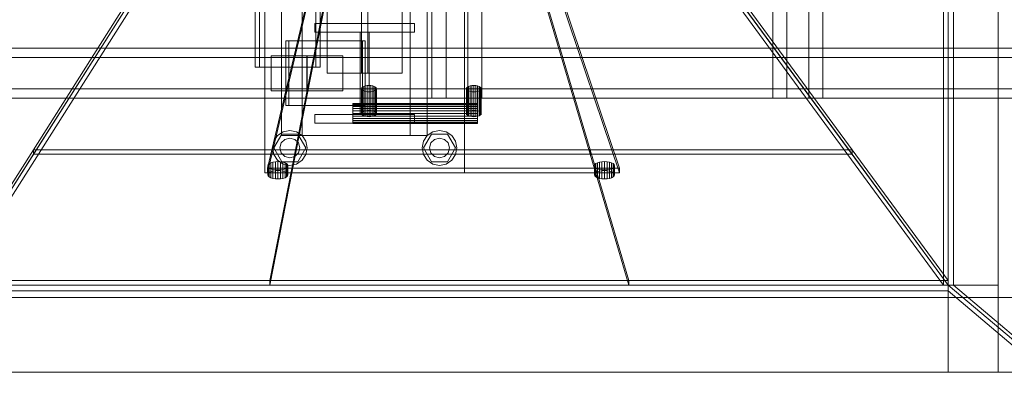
# Model space of a CAD drawing. Header units: millimetres. Extents: x -2233 to 65662, y -50530 to 6847.
# Tile 320 of 656: x 1730 to 2519, y -18672 to -18387. Entities that reach past the tile are written whole.
import ezdxf

# ---------------------------------------------------------------- set-up
doc = ezdxf.new("R2010")
doc.units = ezdxf.units.MM
for name, color, linetype, lineweight in [('superior_C01', 7, 'Continuous', 0), ('superior_tolva', 7, 'Continuous', 0), ('superior_tolva-C01', 7, 'Continuous', 0)]:
    doc.layers.add(name, color=color, linetype=linetype, lineweight=lineweight)

msp = doc.modelspace()

# ---------------------------------------------------------------- linework, layer by layer
at = {"layer": 'superior_C01'}
for p, q in [((2060.214, -17550), (2060.214, -18450)), ((2071.504, -18450), (2071.504, -17550)), ((2088.995, -18450), (2088.995, -17550)), ((2100.285, -17550), (2100.285, -18450)), ((2333.626, -17550), (2333.626, -18450)), ((2344.916, -18450), (2344.916, -17550)), ((2362.406, -18450), (2362.406, -17550)), ((2373.697, -17550), (2373.697, -18450)), ((1918.497, -17575), (1918.497, -18425)), ((1921.884, -18425), (1921.884, -17575)), ((1967.232, -18425), (1967.232, -17575)), ((1970.619, -17575), (1970.619, -18425)), ((1976.267, -17570), (1976.267, -18430)), ((2003.767, -17570), (2003.767, -18430)), ((2008.767, -18430), (2008.767, -17570)), ((2036.267, -18430), (2036.267, -17570)), ((1926.267, -18510), (1926.267, -18350)), ((2086.267, -18350), (2086.267, -18510)), ((1939.661, -18480), (1939.661, -18380)), ((1956.267, -18480), (1956.267, -18380)), ((2042.75, -18380), (2042.75, -18480)), ((2056.267, -18380), (2056.267, -18480)), ((1966.267, -18397), (1966.267, -18390)), ((1966.267, -18390), (2046.267, -18390)), ((2046.267, -18397), (1966.267, -18397)), ((2002.767, -18463), (2002.767, -18397)), ((2002.767, -18397), (2009.767, -18397)), ((2009.767, -18397), (2009.767, -18463)), ((2046.267, -18390), (2046.267, -18397)), ((2004.488, -18404), (1943.09, -18404)), ((1943.09, -18404), (1943.09, -18456)), ((1945.348, -18404), (1943.09, -18404)), ((1945.348, -18456), (1945.348, -18404)), ((1945.348, -18404), (2006.746, -18404)), ((2004.488, -18456), (2004.488, -18404)), ((2004.488, -18404), (2006.746, -18404)), ((2006.746, -18404), (2006.746, -18456)), ((2589.177, -18410), (1437.97, -18410)), ((1449.26, -18410), (2600.468, -18410)), ((2672.163, -18410), (1485.391, -18410)), ((1494.418, -18410), (2681.189, -18410)), ((2588.679, -18417.5), (1483.761, -18417.5)), ((1496.048, -18417.5), (2600.966, -18417.5)), ((1960.077, -18416), (1931.297, -18416)), ((1931.297, -18416), (1931.297, -18444)), ((1959.963, -18416), (1931.297, -18416)), ((1959.963, -18444), (1959.963, -18416)), ((1959.963, -18416), (1988.743, -18416)), ((1960.077, -18444), (1960.077, -18416)), ((1960.077, -18416), (1988.743, -18416)), ((1988.743, -18416), (1988.743, -18444)), ((1918.497, -18425), (1967.232, -18425)), ((1918.497, -18425), (1921.884, -18425)), ((1970.619, -18425), (1921.884, -18425)), ((1970.619, -18425), (1967.232, -18425)), ((2036.267, -18430), (1976.267, -18430)), ((2008.767, -18430), (2003.767, -18430)), ((1483.761, -18442.5), (2588.679, -18442.5)), ((1496.048, -18442.5), (2600.966, -18442.5)), ((1931.297, -18444), (1960.077, -18444)), ((1931.297, -18444), (1959.963, -18444)), ((1988.743, -18444), (1959.963, -18444)), ((1988.743, -18444), (1960.077, -18444)), ((1437.97, -18450), (2589.177, -18450)), ((1449.26, -18450), (2600.468, -18450)), ((1485.391, -18450), (2672.163, -18450)), ((1494.418, -18450), (2681.189, -18450)), ((2060.214, -18450), (2088.995, -18450)), ((2060.214, -18450), (2071.504, -18450)), ((2100.285, -18450), (2071.504, -18450)), ((2100.285, -18450), (2088.995, -18450)), ((2333.626, -18450), (2362.406, -18450)), ((2333.626, -18450), (2344.916, -18450)), ((2373.697, -18450), (2344.916, -18450)), ((2373.697, -18450), (2362.406, -18450)), ((1943.09, -18456), (2004.488, -18456)), ((1943.09, -18456), (1945.348, -18456)), ((2006.746, -18456), (1945.348, -18456)), ((2006.746, -18456), (2004.488, -18456)), ((1966.267, -18470), (1966.267, -18463)), ((1966.267, -18463), (2046.267, -18463)), ((2009.767, -18463), (2002.767, -18463)), ((2046.267, -18463), (2046.267, -18470)), ((1940.91, -18477.066), (1946.267, -18476)), ((1946.267, -18476), (1951.625, -18477.066)), ((2046.267, -18470), (1966.267, -18470)), ((2060.91, -18477.066), (2066.267, -18476)), ((2066.267, -18476), (2071.625, -18477.066)), ((1933.333, -18484.642), (1936.368, -18480.101)), ((1933.467, -18490), (1939.867, -18478.915)), ((1936.368, -18480.101), (1940.91, -18477.066)), ((1939.339, -18486), (1942.267, -18483.072)), ((2042.75, -18480), (1939.661, -18480)), ((1939.867, -18478.915), (1952.667, -18478.915)), ((1942.267, -18483.072), (1946.267, -18482)), ((1946.267, -18482), (1950.267, -18483.072)), ((1950.267, -18483.072), (1953.195, -18486)), ((1951.625, -18477.066), (1956.167, -18480.101)), ((1952.667, -18478.915), (1959.067, -18490)), ((1956.167, -18480.101), (1959.202, -18484.642)), ((2056.267, -18480), (1956.267, -18480)), ((2053.333, -18484.642), (2056.368, -18480.101)), ((2053.467, -18490), (2059.867, -18478.915)), ((2056.368, -18480.101), (2060.91, -18477.066)), ((2059.339, -18486), (2062.267, -18483.072)), ((2059.867, -18478.915), (2072.667, -18478.915)), ((2062.267, -18483.072), (2066.267, -18482)), ((2066.267, -18482), (2070.267, -18483.072)), ((2070.267, -18483.072), (2073.195, -18486)), ((2071.625, -18477.066), (2076.167, -18480.101)), ((2072.667, -18478.915), (2079.067, -18490)), ((2076.167, -18480.101), (2079.202, -18484.642)), ((1932.267, -18490), (1933.333, -18484.642)), ((1933.333, -18495.358), (1932.267, -18490)), ((1939.867, -18501.085), (1933.467, -18490)), ((1938.267, -18490), (1939.339, -18486)), ((1939.339, -18494), (1938.267, -18490)), ((1959.067, -18490), (1952.667, -18501.085)), ((1953.195, -18486), (1954.267, -18490)), ((1954.267, -18490), (1953.195, -18494)), ((1959.202, -18484.642), (1960.267, -18490)), ((1960.267, -18490), (1959.202, -18495.358)), ((2052.267, -18490), (2053.333, -18484.642)), ((2053.333, -18495.358), (2052.267, -18490)), ((2059.867, -18501.085), (2053.467, -18490)), ((2058.267, -18490), (2059.339, -18486)), ((2059.339, -18494), (2058.267, -18490)), ((2079.067, -18490), (2072.667, -18501.085)), ((2073.195, -18486), (2074.267, -18490)), ((2074.267, -18490), (2073.195, -18494)), ((2079.202, -18484.642), (2080.267, -18490)), ((2080.267, -18490), (2079.202, -18495.358)), ((1936.368, -18499.899), (1933.333, -18495.358)), ((1942.267, -18496.928), (1939.339, -18494)), ((1946.267, -18498), (1942.267, -18496.928)), ((1950.267, -18496.928), (1946.267, -18498)), ((1953.195, -18494), (1950.267, -18496.928)), ((1959.202, -18495.358), (1956.167, -18499.899)), ((2056.368, -18499.899), (2053.333, -18495.358)), ((2062.267, -18496.928), (2059.339, -18494)), ((2066.267, -18498), (2062.267, -18496.928)), ((2070.267, -18496.928), (2066.267, -18498)), ((2073.195, -18494), (2070.267, -18496.928)), ((2079.202, -18495.358), (2076.167, -18499.899)), ((1940.91, -18502.934), (1936.368, -18499.899)), ((1952.667, -18501.085), (1939.867, -18501.085)), ((1946.267, -18504), (1940.91, -18502.934)), ((1951.625, -18502.934), (1946.267, -18504)), ((1956.167, -18499.899), (1951.625, -18502.934)), ((2060.91, -18502.934), (2056.368, -18499.899)), ((2072.667, -18501.085), (2059.867, -18501.085)), ((2066.267, -18504), (2060.91, -18502.934)), ((2071.625, -18502.934), (2066.267, -18504)), ((2076.167, -18499.899), (2071.625, -18502.934)), ((2086.267, -18510), (1926.267, -18510))]:
    msp.add_line(p, q, dxfattribs=at)
at = {"layer": 'superior_tolva'}
for p, q in [((2474.2, -18670), (2474.2, -17330)), ((2514.2, -17330), (2514.2, -18670)), ((2474.2, -17400), (2474.2, -18600)), ((2478.335, -18600), (2478.335, -17400)), ((1634.2, -18600), (2514.2, -18600)), ((2474.2, -18600), (1674.2, -18600)), ((2474.2, -18600), (3799.2, -19725)), ((2478.335, -18600), (2474.2, -18600)), ((2474.2, -18600), (2474.2, -18604.636)), ((3803.335, -19725), (2478.335, -18600)), ((2514.2, -18600), (2514.2, -18670)), ((1634.2, -18610), (3614.2, -18610)), ((1674.2, -18604.636), (2474.2, -18604.636)), ((2474.2, -18604.636), (3799.2, -19729.636)), ((1634.2, -18670), (3614.2, -18670)), ((2514.2, -18670), (1634.2, -18670)), ((2514.2, -18670), (2474.2, -18670))]:
    msp.add_line(p, q, dxfattribs=at)
at = {"layer": 'superior_tolva-C01'}
for p, q in [((2470.459, -18600), (2470.459, -17400)), ((2474.2, -17400), (2474.2, -18600)), ((1911.451, -18225), (1674.2, -18600)), ((1678.039, -18600), (1915.29, -18225)), ((2195.657, -18225), (2470.459, -18600)), ((2474.2, -18600), (2199.398, -18225)), ((1928.389, -18506.25), (1963.891, -18356.25)), ((2160.101, -18356.25), (2210.623, -18506.25)), ((1821.236, -18363.864), (1740.571, -18491.364)), ((1963.891, -18359.88), (1928.389, -18509.88)), ((1950.691, -18491.364), (1975.645, -18363.864)), ((2149.35, -18363.924), (2187.071, -18491.424)), ((2210.623, -18509.88), (2160.101, -18359.88)), ((2397.191, -18491.424), (2303.758, -18363.924)), ((1740.63, -18495), (1821.296, -18367.5)), ((1975.704, -18367.5), (1950.75, -18495)), ((2187.135, -18495), (2149.414, -18367.5)), ((2303.823, -18367.5), (2397.255, -18495)), ((2003.973, -18441.728), (2003.768, -18442.38)), ((2003.768, -18442.38), (2003.973, -18443.032)), ((2003.768, -18462.345), (2003.768, -18442.38)), ((2004.572, -18441.12), (2003.973, -18441.728)), ((2003.973, -18441.728), (2003.973, -18461.693)), ((2003.973, -18443.032), (2004.572, -18443.64)), ((2003.973, -18443.032), (2003.973, -18462.997)), ((2005.525, -18440.598), (2004.572, -18441.12)), ((2004.572, -18441.12), (2004.572, -18461.085)), ((2004.572, -18443.64), (2005.525, -18444.162)), ((2004.572, -18443.64), (2004.572, -18463.605)), ((2006.768, -18440.197), (2005.525, -18440.598)), ((2005.525, -18440.598), (2005.525, -18460.563)), ((2005.525, -18444.162), (2006.768, -18444.563)), ((2005.525, -18444.162), (2005.525, -18464.127)), ((2008.215, -18439.946), (2006.768, -18440.197)), ((2006.768, -18440.197), (2006.768, -18460.162)), ((2009.768, -18439.86), (2008.215, -18439.946)), ((2008.215, -18439.946), (2008.215, -18459.911)), ((2011.321, -18439.946), (2009.768, -18439.86)), ((2009.768, -18439.86), (2009.768, -18459.825)), ((2012.768, -18440.197), (2011.321, -18439.946)), ((2011.321, -18439.946), (2011.321, -18459.911)), ((2014.011, -18440.598), (2012.768, -18440.197)), ((2012.768, -18440.197), (2012.768, -18460.162)), ((2012.768, -18444.563), (2014.011, -18444.162)), ((2014.964, -18441.12), (2014.011, -18440.598)), ((2014.011, -18440.598), (2014.011, -18460.563)), ((2014.011, -18444.162), (2014.964, -18443.64)), ((2014.011, -18444.162), (2014.011, -18464.127)), ((2015.564, -18441.728), (2014.964, -18441.12)), ((2014.964, -18441.12), (2014.964, -18461.085)), ((2014.964, -18443.64), (2015.564, -18443.032)), ((2014.964, -18443.64), (2014.964, -18463.605)), ((2015.768, -18442.38), (2015.564, -18441.728)), ((2015.564, -18441.728), (2015.564, -18461.693)), ((2015.564, -18443.032), (2015.768, -18442.38)), ((2015.564, -18443.032), (2015.564, -18462.997)), ((2015.768, -18442.38), (2015.768, -18462.345)), ((2088.014, -18441.728), (2087.81, -18442.38)), ((2087.81, -18442.38), (2088.014, -18443.032)), ((2087.81, -18462.345), (2087.81, -18442.38)), ((2088.614, -18441.12), (2088.014, -18441.728)), ((2088.014, -18441.728), (2088.014, -18461.693)), ((2088.014, -18443.032), (2088.614, -18443.64)), ((2088.014, -18443.032), (2088.014, -18462.997)), ((2089.567, -18440.598), (2088.614, -18441.12)), ((2088.614, -18441.12), (2088.614, -18461.085)), ((2088.614, -18443.64), (2089.567, -18444.162)), ((2088.614, -18443.64), (2088.614, -18463.605)), ((2090.81, -18440.197), (2089.567, -18440.598)), ((2089.567, -18440.598), (2089.567, -18460.563)), ((2089.567, -18444.162), (2090.81, -18444.563)), ((2089.567, -18444.162), (2089.567, -18464.127)), ((2092.257, -18439.946), (2090.81, -18440.197)), ((2090.81, -18440.197), (2090.81, -18460.162)), ((2093.81, -18439.86), (2092.257, -18439.946)), ((2092.257, -18439.946), (2092.257, -18459.911)), ((2095.363, -18439.946), (2093.81, -18439.86)), ((2093.81, -18439.86), (2093.81, -18459.825)), ((2096.81, -18440.197), (2095.363, -18439.946)), ((2095.363, -18439.946), (2095.363, -18459.911)), ((2098.053, -18440.598), (2096.81, -18440.197)), ((2096.81, -18440.197), (2096.81, -18460.162)), ((2096.81, -18444.563), (2098.053, -18444.162)), ((2099.006, -18441.12), (2098.053, -18440.598)), ((2098.053, -18440.598), (2098.053, -18460.563)), ((2098.053, -18444.162), (2099.006, -18443.64)), ((2098.053, -18444.162), (2098.053, -18464.127)), ((2099.606, -18441.728), (2099.006, -18441.12)), ((2099.006, -18441.12), (2099.006, -18461.085)), ((2099.006, -18443.64), (2099.606, -18443.032)), ((2099.006, -18443.64), (2099.006, -18463.605)), ((2099.81, -18442.38), (2099.606, -18441.728)), ((2099.606, -18441.728), (2099.606, -18461.693)), ((2099.606, -18443.032), (2099.81, -18442.38)), ((2099.606, -18443.032), (2099.606, -18462.997)), ((2099.81, -18442.38), (2099.81, -18462.345)), ((2006.768, -18444.563), (2008.215, -18444.814)), ((2006.768, -18444.563), (2006.768, -18464.528)), ((2008.215, -18444.814), (2009.768, -18444.9)), ((2008.215, -18444.814), (2008.215, -18464.779)), ((2009.768, -18444.9), (2011.321, -18444.814)), ((2009.768, -18444.9), (2009.768, -18464.865)), ((2011.321, -18444.814), (2012.768, -18444.563)), ((2011.321, -18444.814), (2011.321, -18464.779)), ((2012.768, -18444.563), (2012.768, -18464.528)), ((2090.81, -18444.563), (2092.257, -18444.814)), ((2090.81, -18444.563), (2090.81, -18464.528)), ((2092.257, -18444.814), (2093.81, -18444.9)), ((2092.257, -18444.814), (2092.257, -18464.779)), ((2093.81, -18444.9), (2095.363, -18444.814)), ((2093.81, -18444.9), (2093.81, -18464.865)), ((2095.363, -18444.814), (2096.81, -18444.563)), ((2095.363, -18444.814), (2095.363, -18464.779)), ((2096.81, -18444.563), (2096.81, -18464.528)), ((1996.771, -18454.618), (1996.771, -18454.345)), ((1996.771, -18454.345), (2096.771, -18454.345)), ((1996.771, -18455.417), (1996.771, -18454.618)), ((1996.771, -18454.618), (2096.771, -18454.618)), ((1996.771, -18456.688), (1996.771, -18455.417)), ((1996.771, -18455.417), (2096.771, -18455.417)), ((1996.771, -18458.345), (1996.771, -18456.688)), ((1996.771, -18456.688), (2096.771, -18456.688)), ((1996.771, -18460.274), (1996.771, -18458.345)), ((1996.771, -18458.345), (2096.771, -18458.345)), ((1996.771, -18462.345), (1996.771, -18460.274)), ((1996.771, -18460.274), (2096.771, -18460.274)), ((2005.525, -18460.563), (2006.768, -18460.162)), ((2006.768, -18460.162), (2008.215, -18459.911)), ((2008.215, -18459.911), (2009.768, -18459.825)), ((2009.768, -18459.825), (2011.321, -18459.911)), ((2011.321, -18459.911), (2012.768, -18460.162)), ((2012.768, -18460.162), (2014.011, -18460.563)), ((2089.567, -18460.563), (2090.81, -18460.162)), ((2090.81, -18460.162), (2092.257, -18459.911)), ((2092.257, -18459.911), (2093.81, -18459.825)), ((2093.81, -18459.825), (2095.363, -18459.911)), ((2095.363, -18459.911), (2096.81, -18460.162)), ((2096.771, -18454.618), (2096.771, -18454.345)), ((2096.771, -18455.417), (2096.771, -18454.618)), ((2096.771, -18456.688), (2096.771, -18455.417)), ((2096.771, -18458.345), (2096.771, -18456.688)), ((2096.771, -18460.274), (2096.771, -18458.345)), ((2096.771, -18462.345), (2096.771, -18460.274)), ((2096.81, -18460.162), (2098.053, -18460.563)), ((1996.771, -18464.416), (1996.771, -18462.345)), ((1996.771, -18462.345), (2096.771, -18462.345)), ((1996.771, -18466.345), (1996.771, -18464.416)), ((1996.771, -18464.416), (2096.771, -18464.416)), ((1996.771, -18468.002), (1996.771, -18466.345)), ((1996.771, -18466.345), (2096.771, -18466.345)), ((1996.771, -18469.273), (1996.771, -18468.002)), ((1996.771, -18468.002), (2096.771, -18468.002)), ((2003.768, -18462.345), (2003.973, -18461.693)), ((2003.973, -18462.997), (2003.768, -18462.345)), ((2003.973, -18461.693), (2004.572, -18461.085)), ((2004.572, -18463.605), (2003.973, -18462.997)), ((2004.572, -18461.085), (2005.525, -18460.563)), ((2005.525, -18464.127), (2004.572, -18463.605)), ((2006.768, -18464.528), (2005.525, -18464.127)), ((2008.215, -18464.779), (2006.768, -18464.528)), ((2009.768, -18464.865), (2008.215, -18464.779)), ((2011.321, -18464.779), (2009.768, -18464.865)), ((2012.768, -18464.528), (2011.321, -18464.779)), ((2014.011, -18464.127), (2012.768, -18464.528)), ((2014.011, -18460.563), (2014.964, -18461.085)), ((2014.964, -18463.605), (2014.011, -18464.127)), ((2014.964, -18461.085), (2015.564, -18461.693)), ((2015.564, -18462.997), (2014.964, -18463.605)), ((2015.564, -18461.693), (2015.768, -18462.345)), ((2015.768, -18462.345), (2015.564, -18462.997)), ((2087.81, -18462.345), (2088.014, -18461.693)), ((2088.014, -18462.997), (2087.81, -18462.345)), ((2088.014, -18461.693), (2088.614, -18461.085)), ((2088.614, -18463.605), (2088.014, -18462.997)), ((2088.614, -18461.085), (2089.567, -18460.563)), ((2089.567, -18464.127), (2088.614, -18463.605)), ((2090.81, -18464.528), (2089.567, -18464.127)), ((2092.257, -18464.779), (2090.81, -18464.528)), ((2093.81, -18464.865), (2092.257, -18464.779)), ((2095.363, -18464.779), (2093.81, -18464.865)), ((2096.81, -18464.528), (2095.363, -18464.779)), ((2096.771, -18464.416), (2096.771, -18462.345)), ((2096.771, -18466.345), (2096.771, -18464.416)), ((2096.771, -18468.002), (2096.771, -18466.345)), ((2096.771, -18469.273), (2096.771, -18468.002)), ((2098.053, -18464.127), (2096.81, -18464.528)), ((2098.053, -18460.563), (2099.006, -18461.085)), ((2099.006, -18463.605), (2098.053, -18464.127)), ((2099.006, -18461.085), (2099.606, -18461.693)), ((2099.606, -18462.997), (2099.006, -18463.605)), ((2099.606, -18461.693), (2099.81, -18462.345)), ((2099.81, -18462.345), (2099.606, -18462.997)), ((1996.771, -18470.072), (1996.771, -18469.273)), ((1996.771, -18469.273), (2096.771, -18469.273)), ((1996.771, -18470.072), (1996.771, -18470.345)), ((1996.771, -18470.072), (2096.771, -18470.072)), ((2096.771, -18470.345), (1996.771, -18470.345)), ((2096.771, -18470.072), (2096.771, -18469.273)), ((2096.771, -18470.345), (2096.771, -18470.072)), ((1740.63, -18491.37), (1674.2, -18596.37)), ((1740.571, -18491.364), (1950.691, -18491.364)), ((1740.571, -18491.364), (1740.63, -18495)), ((1950.75, -18491.37), (1740.63, -18491.37)), ((1740.63, -18495), (1740.63, -18491.37)), ((1930.2, -18596.37), (1950.75, -18491.37)), ((1950.75, -18491.392), (1930.2, -18596.392)), ((1950.75, -18495), (1950.691, -18491.364)), ((1950.75, -18495), (1950.75, -18491.37)), ((2187.135, -18491.392), (1950.75, -18491.392)), ((1950.75, -18495), (1950.75, -18491.392)), ((2187.071, -18491.424), (2397.191, -18491.424)), ((2187.071, -18491.424), (2187.135, -18495)), ((2218.2, -18596.392), (2187.135, -18491.392)), ((2187.135, -18495), (2187.135, -18491.392)), ((2397.255, -18491.42), (2187.135, -18491.42)), ((2187.135, -18491.42), (2218.2, -18596.42)), ((2187.135, -18495), (2187.135, -18491.42)), ((2397.255, -18495), (2397.191, -18491.424)), ((2474.2, -18596.42), (2397.255, -18491.42)), ((2397.255, -18495), (2397.255, -18491.42)), ((1674.2, -18600), (1740.63, -18495)), ((1740.63, -18495), (1950.75, -18495)), ((1950.75, -18495), (1930.2, -18600)), ((1950.75, -18495), (2187.135, -18495)), ((2187.135, -18495), (2218.2, -18600)), ((2187.135, -18495), (2397.255, -18495)), ((2397.255, -18495), (2474.2, -18600)), ((2210.623, -18506.25), (1928.389, -18506.25)), ((1928.389, -18509.88), (1928.389, -18506.25)), ((1929, -18503.385), (1928.728, -18504.255)), ((1928.728, -18504.255), (1929, -18505.125)), ((1928.728, -18511.515), (1928.728, -18504.255)), ((1929.8, -18502.575), (1929, -18503.385)), ((1929, -18503.385), (1929, -18510.645)), ((1929, -18505.125), (1929.8, -18505.935)), ((1929, -18505.125), (1929, -18512.385)), ((1931.071, -18501.879), (1929.8, -18502.575)), ((1929.8, -18502.575), (1929.8, -18509.835)), ((1929.8, -18505.935), (1931.071, -18506.631)), ((1929.8, -18505.935), (1929.8, -18513.195)), ((1932.728, -18501.345), (1931.071, -18501.879)), ((1931.071, -18501.879), (1931.071, -18509.139)), ((1931.071, -18506.631), (1932.728, -18507.165)), ((1931.071, -18506.631), (1931.071, -18513.891)), ((1934.657, -18501.009), (1932.728, -18501.345)), ((1932.728, -18501.345), (1932.728, -18508.605)), ((1932.728, -18507.165), (1934.657, -18507.501)), ((1932.728, -18507.165), (1932.728, -18514.425)), ((1936.728, -18500.895), (1934.657, -18501.009)), ((1934.657, -18501.009), (1934.657, -18508.269)), ((1934.657, -18507.501), (1936.728, -18507.615)), ((1934.657, -18507.501), (1934.657, -18514.761)), ((1938.798, -18501.009), (1936.728, -18500.895)), ((1936.728, -18500.895), (1936.728, -18508.155)), ((1936.728, -18507.615), (1938.798, -18507.501)), ((1936.728, -18507.615), (1936.728, -18514.875)), ((1940.728, -18501.345), (1938.798, -18501.009)), ((1938.798, -18501.009), (1938.798, -18508.269)), ((1938.798, -18507.501), (1940.728, -18507.165)), ((1938.798, -18507.501), (1938.798, -18514.761)), ((1942.385, -18501.879), (1940.728, -18501.345)), ((1940.728, -18501.345), (1940.728, -18508.605)), ((1940.728, -18507.165), (1942.385, -18506.631)), ((1940.728, -18507.165), (1940.728, -18514.425)), ((1943.656, -18502.575), (1942.385, -18501.879)), ((1942.385, -18501.879), (1942.385, -18509.139)), ((1942.385, -18506.631), (1943.656, -18505.935)), ((1942.385, -18506.631), (1942.385, -18513.891)), ((1944.455, -18503.385), (1943.656, -18502.575)), ((1943.656, -18502.575), (1943.656, -18509.835)), ((1943.656, -18505.935), (1944.455, -18505.125)), ((1943.656, -18505.935), (1943.656, -18513.195)), ((1944.728, -18504.255), (1944.455, -18503.385)), ((1944.455, -18503.385), (1944.455, -18510.645)), ((1944.455, -18505.125), (1944.728, -18504.255)), ((1944.455, -18505.125), (1944.455, -18512.385)), ((1944.728, -18504.255), (1944.728, -18511.515)), ((2190.922, -18503.385), (2190.649, -18504.255)), ((2190.649, -18504.255), (2190.922, -18505.125)), ((2190.649, -18511.515), (2190.649, -18504.255)), ((2191.721, -18502.575), (2190.922, -18503.385)), ((2190.922, -18503.385), (2190.922, -18510.645)), ((2190.922, -18505.125), (2191.721, -18505.935)), ((2190.922, -18505.125), (2190.922, -18512.385)), ((2192.992, -18501.879), (2191.721, -18502.575)), ((2191.721, -18502.575), (2191.721, -18509.835)), ((2191.721, -18505.935), (2192.992, -18506.631)), ((2191.721, -18505.935), (2191.721, -18513.195)), ((2194.649, -18501.345), (2192.992, -18501.879)), ((2192.992, -18501.879), (2192.992, -18509.139)), ((2192.992, -18506.631), (2194.649, -18507.165)), ((2192.992, -18506.631), (2192.992, -18513.891)), ((2196.578, -18501.009), (2194.649, -18501.345)), ((2194.649, -18501.345), (2194.649, -18508.605)), ((2194.649, -18507.165), (2196.578, -18507.501)), ((2194.649, -18507.165), (2194.649, -18514.425)), ((2198.649, -18500.895), (2196.578, -18501.009)), ((2196.578, -18501.009), (2196.578, -18508.269)), ((2196.578, -18507.501), (2198.649, -18507.615)), ((2196.578, -18507.501), (2196.578, -18514.761)), ((2200.719, -18501.009), (2198.649, -18500.895)), ((2198.649, -18500.895), (2198.649, -18508.155)), ((2198.649, -18507.615), (2200.719, -18507.501)), ((2198.649, -18507.615), (2198.649, -18514.875)), ((2202.649, -18501.345), (2200.719, -18501.009)), ((2200.719, -18501.009), (2200.719, -18508.269)), ((2200.719, -18507.501), (2202.649, -18507.165)), ((2200.719, -18507.501), (2200.719, -18514.761)), ((2204.306, -18501.879), (2202.649, -18501.345)), ((2202.649, -18501.345), (2202.649, -18508.605)), ((2202.649, -18507.165), (2204.306, -18506.631)), ((2202.649, -18507.165), (2202.649, -18514.425)), ((2205.577, -18502.575), (2204.306, -18501.879)), ((2204.306, -18501.879), (2204.306, -18509.139)), ((2204.306, -18506.631), (2205.577, -18505.935)), ((2204.306, -18506.631), (2204.306, -18513.891)), ((2206.376, -18503.385), (2205.577, -18502.575)), ((2205.577, -18502.575), (2205.577, -18509.835)), ((2205.577, -18505.935), (2206.376, -18505.125)), ((2205.577, -18505.935), (2205.577, -18513.195)), ((2206.649, -18504.255), (2206.376, -18503.385)), ((2206.376, -18503.385), (2206.376, -18510.645)), ((2206.376, -18505.125), (2206.649, -18504.255)), ((2206.376, -18505.125), (2206.376, -18512.385)), ((2206.649, -18504.255), (2206.649, -18511.515)), ((2210.623, -18506.25), (2210.623, -18509.88)), ((1928.389, -18509.88), (2210.623, -18509.88)), ((1928.728, -18511.515), (1929, -18510.645)), ((1929, -18512.385), (1928.728, -18511.515)), ((1929, -18510.645), (1929.8, -18509.835)), ((1929.8, -18513.195), (1929, -18512.385)), ((1929.8, -18509.835), (1931.071, -18509.139)), ((1931.071, -18513.891), (1929.8, -18513.195)), ((1931.071, -18509.139), (1932.728, -18508.605)), ((1932.728, -18514.425), (1931.071, -18513.891)), ((1932.728, -18508.605), (1934.657, -18508.269)), ((1934.657, -18514.761), (1932.728, -18514.425)), ((1934.657, -18508.269), (1936.728, -18508.155)), ((1936.728, -18514.875), (1934.657, -18514.761)), ((1936.728, -18508.155), (1938.798, -18508.269)), ((1938.798, -18514.761), (1936.728, -18514.875)), ((1938.798, -18508.269), (1940.728, -18508.605)), ((1940.728, -18514.425), (1938.798, -18514.761)), ((1940.728, -18508.605), (1942.385, -18509.139)), ((1942.385, -18513.891), (1940.728, -18514.425)), ((1942.385, -18509.139), (1943.656, -18509.835)), ((1943.656, -18513.195), (1942.385, -18513.891)), ((1943.656, -18509.835), (1944.455, -18510.645)), ((1944.455, -18512.385), (1943.656, -18513.195)), ((1944.455, -18510.645), (1944.728, -18511.515)), ((1944.728, -18511.515), (1944.455, -18512.385)), ((2190.649, -18511.515), (2190.922, -18510.645)), ((2190.922, -18512.385), (2190.649, -18511.515)), ((2190.922, -18510.645), (2191.721, -18509.835)), ((2191.721, -18513.195), (2190.922, -18512.385)), ((2191.721, -18509.835), (2192.992, -18509.139)), ((2192.992, -18513.891), (2191.721, -18513.195)), ((2192.992, -18509.139), (2194.649, -18508.605)), ((2194.649, -18514.425), (2192.992, -18513.891)), ((2194.649, -18508.605), (2196.578, -18508.269)), ((2196.578, -18514.761), (2194.649, -18514.425)), ((2196.578, -18508.269), (2198.649, -18508.155)), ((2198.649, -18514.875), (2196.578, -18514.761)), ((2198.649, -18508.155), (2200.719, -18508.269)), ((2200.719, -18514.761), (2198.649, -18514.875)), ((2200.719, -18508.269), (2202.649, -18508.605)), ((2202.649, -18514.425), (2200.719, -18514.761)), ((2202.649, -18508.605), (2204.306, -18509.139)), ((2204.306, -18513.891), (2202.649, -18514.425)), ((2204.306, -18509.139), (2205.577, -18509.835)), ((2205.577, -18513.195), (2204.306, -18513.891)), ((2205.577, -18509.835), (2206.376, -18510.645)), ((2206.376, -18512.385), (2205.577, -18513.195)), ((2206.376, -18510.645), (2206.649, -18511.515)), ((2206.649, -18511.515), (2206.376, -18512.385)), ((1674.2, -18596.37), (1930.2, -18596.37)), ((1930.2, -18600), (1674.2, -18600)), ((1930.2, -18600), (1930.2, -18596.37)), ((1930.2, -18596.392), (2218.2, -18596.392)), ((1930.2, -18596.392), (1930.2, -18600)), ((2218.2, -18600), (1930.2, -18600)), ((2218.2, -18600), (2218.2, -18596.392)), ((2218.2, -18596.42), (2474.2, -18596.42)), ((2218.2, -18596.42), (2218.2, -18600)), ((2474.2, -18600), (2218.2, -18600)), ((2470.459, -18600), (2474.2, -18600)), ((2474.2, -18600), (2474.2, -18596.42))]:
    msp.add_line(p, q, dxfattribs=at)

doc.saveas('drawing.dxf')
